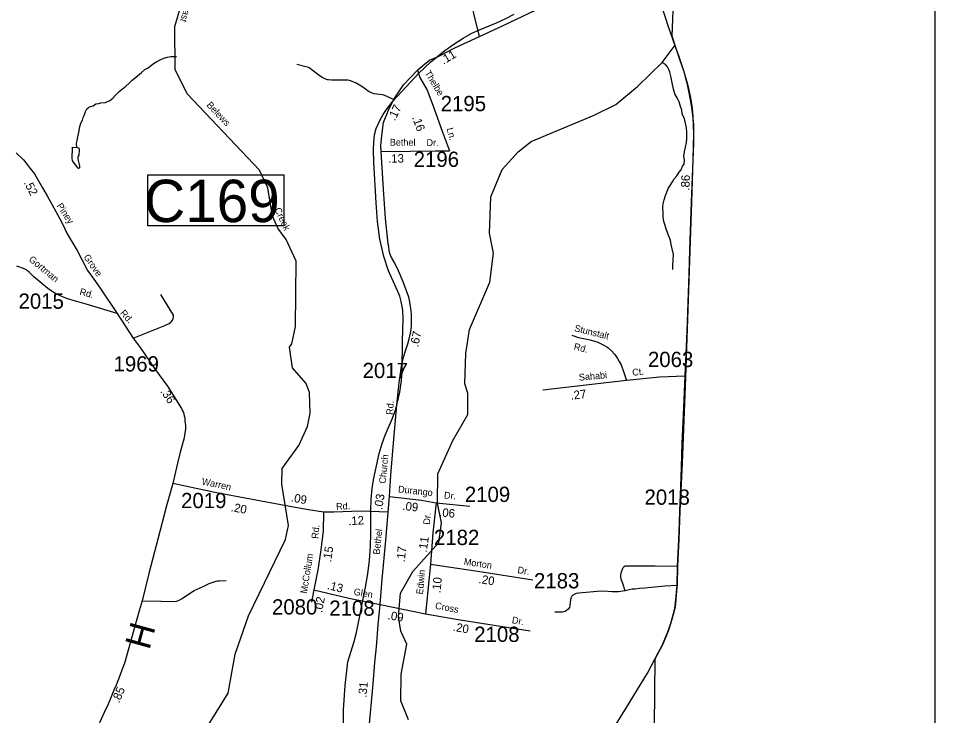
# Model space of a CAD drawing. Extents: x 1551653 to 1702041, y 811336 to 920032.
# Drawn here: x 1687370 to 1696240, y 878092 to 884840 of the extents above; entities that cross this region are included whole.
import ezdxf

# ---------------------------------------------------------------- set-up
doc = ezdxf.new("R2010")
doc.units = 0
for name, color, linetype in [('Old_Level_10', 7, 'Continuous'), ('Old_Level_11', 7, 'Continuous'), ('Old_Level_17', 7, 'Continuous'), ('Old_Level_21', 7, 'Continuous'), ('Old_Level_22', 7, 'Continuous'), ('Old_Level_31', 7, 'Continuous'), ('Old_Level_32', 7, 'Continuous'), ('Old_Level_35', 7, 'Continuous'), ('Old_Level_50', 7, 'Continuous'), ('Old_Level_52', 7, 'Continuous'), ('Old_Level_59', 7, 'Continuous'), ('Old_Level_62', 7, 'Continuous'), ('Old_Level_63', 7, 'Continuous'), ('Old_Level_8', 7, 'Continuous')]:
    doc.layers.add(name, color=color, linetype=linetype)

msp = doc.modelspace()

# ---------------------------------------------------------------- linework, layer by layer
at = {"layer": 'Old_Level_31'}
msp.add_line((1689947.305, 880118.709), (1689947.305, 880118.709), dxfattribs=at)
msp.add_lwpolyline([(1688622.262, 883324.736), (1689939.444, 883324.736), (1689939.444, 882831.567), (1688622.262, 882831.567), (1688622.262, 883324.736)], dxfattribs=at)
at = {"layer": 'Old_Level_32'}
for p, q in [((1690948.718, 880059.94), (1690963.918, 880211.941)), ((1691413.419, 880152.24), (1691741.318, 880119.539)), ((1691358.718, 879558.54), (1691312.662, 879076.418)), ((1690231.941, 879307.721), (1690208.348, 879191.036)), ((1690872.715, 879168.922), (1691312.662, 879076.418))]:
    msp.add_line(p, q, dxfattribs=at)
for points in [[(1691832.806, 884663.443), (1691783.717, 884874.231), (1691729.416, 885112.63), (1691685.318, 885347.331), (1691652.916, 885529.43), (1691630.318, 885693.728), (1691615.318, 885824.029), (1691607.618, 885900.03), (1691600.118, 885983.527), (1691598.018, 886022.628), (1691595.118, 886045.03), (1691592.116, 886058.527), (1691583.117, 886083.028), (1691571.417, 886106.227), (1691522.018, 886176.827), (1691432.717, 886271.528), (1691357.418, 886346.328), (1691319.318, 886379.927), (1691283.518, 886407.227), (1691269.817, 886414.727), (1691255.519, 886422.929), (1691234.718, 886431.827), (1691215.818, 886437.529), (1691078.881, 886464.726)], [(1691832.806, 884663.443), (1692061.718, 884771.748), (1692448.789, 884955.033), (1692552.84, 885067.504), (1692677.701, 885267.453), (1692819.211, 885463.235), (1692898.29, 885542.382), (1693039.799, 885642.356), (1693227.091, 885725.668)], [(1693825.977, 881376.64), (1693842.94, 881813.526), (1693864.319, 882367.035), (1693871.185, 882597.108), (1693885.66, 883060.676), (1693909.67, 883632.68), (1693909.701, 883721.768), (1693908.885, 883804.251), (1693898.946, 883907.297), (1693885.521, 884000.366), (1693864.766, 884117.197), (1693846.9, 884200.221), (1693829.032, 884271.26), (1693814.207, 884322.622), (1693762.057, 884475.394), (1693732.085, 884564.412), (1693664.015, 884757.444), (1693561.079, 885080.841), (1693437.448, 885327.225), (1693335.342, 885497.546), (1693274.834, 885611.094), (1693227.091, 885725.668)], [(1691235.017, 884336.532), (1691281.218, 884381.23), (1691351.017, 884435.932), (1691429.087, 884467.66), (1691479.984, 884493.486), (1691506.883, 884509.286), (1691595.569, 884555.138), (1691832.806, 884663.443)], [(1690880.754, 883552.261), (1690877.546, 883606.841), (1690887.17, 883706.371), (1690906.417, 883831.585), (1690954.535, 883950.377), (1691002.654, 884049.907), (1691098.89, 884197.596), (1691235.017, 884336.532)], [(1691235.017, 884336.532), (1691256.077, 884268.229), (1691326.651, 884143.015), (1691390.808, 883972.852), (1691477.421, 883738.477), (1691544.816, 883557.833)], [(1690880.754, 883552.261), (1691166.256, 883555.472), (1691406.847, 883558.683), (1691544.816, 883557.833)], [(1687350.581, 883536.518), (1687421.35, 883470.765), (1687455.724, 883426.254), (1687486.054, 883385.789), (1687526.494, 883335.209), (1687564.912, 883266.42), (1687603.331, 883199.653), (1687647.814, 883120.747), (1687714.54, 883004.211), (1687773.178, 882899.003), (1687793.398, 882856.516), (1687819.684, 882803.912), (1687843.948, 882753.332), (1687882.366, 882688.589), (1687938.982, 882593.497), (1687987.51, 882500.429), (1688038.426, 882400.936), (1688099.725, 882316.336), (1688161.326, 882229.735), (1688327.323, 881982.436)], [(1690963.918, 880211.941), (1690975.418, 880419.739), (1690997.718, 880691.838), (1691034.919, 881099.738), (1691056.717, 881315.639), (1691065.217, 881379.439), (1691079.919, 881473.336), (1691088.419, 881518.838), (1691094.617, 881549.238), (1691115.217, 881613.139), (1691139.817, 881690.737), (1691154.217, 881736.738), (1691166.818, 881792.938), (1691172.819, 881827.938), (1691177.219, 881865.638), (1691177.419, 881894.437), (1691177.219, 881932.538), (1691176.618, 881968.036), (1691172.219, 882010.835), (1691166.917, 882052.636), (1691157.517, 882110.835), (1691149.318, 882142.938), (1691096.52, 882289.437), (1691049.417, 882395.736), (1691014.217, 882470.335), (1690982.819, 882526.034), (1690972.819, 882547.937), (1690966.917, 882564.535), (1690960.92, 882592.536), (1690955.52, 882632.635), (1690950.018, 882654.735), (1690945.818, 882688.635), (1690923.934, 882903.851), (1690906.332, 883186.151), (1690880.754, 883552.261)], [(1688327.323, 881982.436), (1688027.523, 882074.837), (1687869.824, 882118.138), (1687830.424, 882131.737), (1687768.226, 882157.236), (1687708.525, 882190.037), (1687657.025, 882224.237), (1687519.824, 882337.635), (1687474.526, 882384.135), (1687459.926, 882395.335), (1687438.525, 882408.534), (1687420.326, 882418.137), (1687400.527, 882426.736), (1687384.526, 882432.635), (1687356.527, 882441.034)], [(1688327.323, 881982.436), (1688482.898, 881743.746), (1688549.625, 881652.702), (1688687.12, 881451.19), (1688812.484, 881279.216), (1688949.981, 881065.363), (1688960.62, 881041.242), (1688967.52, 881025.041), (1688972.222, 881008.713), (1688976.267, 880992.527), (1688980.31, 880972.294), (1688982.332, 880945.992), (1688988.398, 880899.458), (1688988.398, 880865.064), (1688984.354, 880848.878), (1688978.288, 880802.343), (1688972.222, 880765.925), (1688937.848, 880640.486), (1688909.54, 880535.278), (1688865.056, 880339.026)], [(1693825.977, 881376.64), (1693577.626, 881366.659), (1693257.014, 881334.439), (1692446.847, 881241.444)], [(1693025.278, 877796.323), (1693256.247, 878171.965), (1693458.775, 878504.413), (1693532.791, 878638.321), (1693560.759, 878692.89), (1693605.253, 878776.972), (1693662.451, 878919.344), (1693687.807, 878995.454), (1693725.927, 879130.11), (1693732.956, 879182.041), (1693745.955, 879352.26), (1693750.716, 879538.954), (1693764.988, 879797.302), (1693770.188, 879962.628), (1693771.963, 880072.274), (1693782.171, 880310.126), (1693789.129, 880495.862), (1693794.665, 880724.367), (1693812.983, 881073.594), (1693825.977, 881376.64)], [(1688865.056, 880339.026), (1688804.396, 880122.946), (1688721.721, 879798.339), (1688635.422, 879479.042), (1688569.123, 879203.642), (1688538.224, 879105.841), (1688486.624, 878922.442), (1688400.124, 878609.044), (1688349.025, 878469.244), (1688316.125, 878387.545), (1688295.823, 878339.645), (1688261.325, 878258.044), (1688238.825, 878202.043), (1688199.823, 878121.345), (1688143.324, 877992.844)], [(1689962.17, 880122.653), (1689271.622, 880251.941), (1688865.056, 880339.026)], [(1690963.918, 880211.941), (1691273.819, 880177.341), (1691413.419, 880152.24)], [(1690324.517, 880060.708), (1690177.63, 880082.976), (1689962.17, 880122.653)], [(1691413.419, 880152.24), (1691383.219, 879860.341), (1691358.718, 879558.54)], [(1690324.517, 880060.708), (1690320.066, 879878.102), (1690295.521, 879673.34), (1690268.021, 879501.64), (1690231.941, 879307.721)], [(1690948.718, 880059.94), (1690685.057, 880069.615), (1690422.441, 880060.708), (1690324.517, 880060.708)], [(1690872.715, 879168.922), (1690891.218, 879412.441), (1690926.419, 879788.241), (1690948.718, 880059.94)], [(1691358.718, 879558.54), (1691816.518, 879488.442), (1692349.815, 879406.04)], [(1690231.941, 879307.721), (1690569.72, 879228.941), (1690872.715, 879168.922)], [(1690759.618, 877481.044), (1690756.619, 877558.846), (1690753.118, 877708.944), (1690752.42, 877772.346), (1690752.62, 877815.345), (1690761.521, 877943.146), (1690803.318, 878400.842), (1690820.92, 878604.743), (1690836.219, 878758.643), (1690854.02, 878970.342), (1690872.715, 879168.922)], [(1691312.662, 879076.418), (1691628.691, 879022.973), (1692326.015, 878912.144)]]:
    msp.add_lwpolyline(points, dxfattribs=at)
at = {"layer": 'Old_Level_35'}
for points in [[(1690994.617, 884056.533), (1690918.919, 884091.231), (1690906.819, 884096.031), (1690893.118, 884099.633), (1690813.22, 884110.132), (1690796.619, 884115.332), (1690781.219, 884120.332), (1690773.118, 884123.731), (1690765.32, 884128.531), (1690695.819, 884179.131), (1690640.018, 884211.831), (1690617.918, 884221.733), (1690594.119, 884231.733), (1690576.521, 884237.031), (1690570.921, 884238.134), (1690558.519, 884240.033), (1690531.918, 884240.634), (1690402.02, 884241.631), (1690373.119, 884243.832), (1690362.02, 884246.031), (1690352.22, 884248.531), (1690340.521, 884252.733), (1690317.42, 884265.332), (1690292.519, 884280.634), (1690228.72, 884327.231), (1690184.819, 884359.633), (1690177.621, 884362.333), (1690065.321, 884392.533)], [(1688482.898, 881743.746), (1688788.523, 881868.637), (1688828.624, 881886.235), (1688846.921, 881898.335), (1688853.224, 881905.038), (1688862.722, 881918.037), (1688868.923, 881933.637), (1688872.824, 881948.637), (1688873.024, 881958.138), (1688871.324, 881967.738), (1688750.924, 882168.735)], [(1692728.315, 881772.637), (1692793.816, 881751.938), (1692823.915, 881743.736), (1692905.614, 881727.338), (1692947.714, 881716.938), (1692972.513, 881708.536), (1693005.013, 881693.139), (1693030.715, 881680.137), (1693066.414, 881660.337), (1693079.314, 881649.937), (1693110.915, 881623.638), (1693142.713, 881587.539), (1693168.514, 881549.336), (1693187.615, 881520.039), (1693204.016, 881486.837), (1693227.615, 881423.038), (1693257.014, 881334.439)], [(1693245.25, 879300.905), (1693221.712, 879371.09), (1693204.594, 879413.885), (1693202.598, 879440.389), (1693203.31, 879454.968), (1693209.302, 879484.069), (1693218.289, 879508.89), (1693225.136, 879525.153), (1693234.551, 879536.279), (1693244.822, 879540.559), (1693317.574, 879543.127), (1693535.402, 879540.559), (1693750.716, 879538.954)], [(1688569.123, 879203.642), (1688751.223, 879198.042), (1688883.122, 879196.943), (1688899.621, 879199.541), (1688911.124, 879202.642), (1688927.023, 879210.142), (1688949.323, 879222.543), (1689072.023, 879301.441), (1689160.221, 879342.641), (1689217.823, 879369.042), (1689254.522, 879382.441), (1689285.621, 879392.943), (1689298.522, 879394.941), (1689314.922, 879395.643), (1689382.921, 879398.842)], [(1693245.25, 879300.905), (1693220.001, 879295.77), (1693178.917, 879290.634), (1693115.58, 879289.778), (1693033.841, 879295.77), (1692973.928, 879292.346), (1692796.755, 879276.939), (1692769.366, 879273.516), (1692751.392, 879264.957), (1692738.553, 879256.398), (1692728.283, 879246.983), (1692719.724, 879228.153), (1692713.304, 879187.07), (1692708.169, 879157.969), (1692703.889, 879137.427), (1692691.906, 879121.165), (1692676.5, 879108.326), (1692662.805, 879100.623), (1692637.984, 879093.776), (1692563.521, 879092.92)], [(1693745.955, 879352.26), (1693629.552, 879343.7), (1693435.261, 879326.583), (1693381.767, 879321.447), (1693341.539, 879317.167), (1693311.583, 879314.599), (1693282.482, 879309.464), (1693245.25, 879300.905)]]:
    msp.add_lwpolyline(points, dxfattribs=at)
at = {"layer": 'Old_Level_50'}
msp.add_line((1689952.869, 880133.502), (1689952.869, 880133.502), dxfattribs=at)
at = {"layer": 'Old_Level_52'}
for points in [[(1693786.613, 886933.026), (1693696.633, 884671.529)], [(1693696.633, 884671.529), (1693696.629, 884671.426), (1693737.838, 884541.005), (1693774.357, 884436.029), (1693809.165, 884336.187), (1693850.086, 884188.48), (1693876.499, 884069.183), (1693891.905, 883968.199), (1693899.655, 883888.922), (1693902.444, 883802.382), (1693905.029, 883721.164), (1693900.309, 883475.228), (1693885.66, 883060.676), (1693828.463, 881363.386), (1693795.68, 880535.679), (1693771.963, 880072.274), (1693764.988, 879797.302), (1693751.038, 879537.683), (1693746.853, 879364.604), (1693738.482, 879261.314), (1693732.902, 879174.775), (1693725.927, 879130.11), (1693685.47, 878989.134), (1693662.451, 878919.344), (1693630.364, 878839.784), (1693605.253, 878776.972), (1693532.791, 878638.321)], [(1693532.791, 878638.321), (1693519.914, 877349.945), (1693492.014, 876609.648), (1693453.815, 875667.649), (1693430.213, 875135.35), (1693375.315, 874115.254), (1693330.715, 873313.552), (1693283.815, 872475.555), (1693250.613, 871813.457), (1693208.113, 871017.258), (1693160.515, 870131.361), (1693122.415, 869369.262), (1693086.516, 868609.064), (1693046.713, 867715.066), (1693006.516, 866758.966), (1692985.469, 866061.038), (1692761.517, 860283.68), (1692552.714, 854372.091), (1692258.315, 846140.608), (1691699.317, 830912.039), (1691456.683, 824436.459)]]:
    msp.add_lwpolyline(points, dxfattribs=at)
at = {"layer": 'Old_Level_59'}
for points in [[(1689068.76, 877772.81), (1689399.714, 878310.969), (1689469.739, 878687.035), (1689598.717, 879058.589), (1689956.738, 879796.469), (1689983.702, 879930.471), (1689920.751, 880332.27), (1689922.699, 880483.291), (1690083.768, 880706.49), (1690168.762, 880888.577), (1690194.803, 881019.297), (1690188.754, 881219.736), (1690156.766, 881305.755), (1690024.713, 881456.058), (1689993.75, 881657.009), (1690018.766, 881689.305), (1690053.728, 881856.012), (1690060.699, 882489.418), (1689962.787, 882698.161), (1689880.766, 882808.172), (1689831.759, 882924.129), (1689784.699, 883200.744), (1689703.704, 883369.809), (1689002.733, 884109.637), (1688888.724, 884345.037), (1688884.726, 884761.908), (1688962.748, 885026.22)], [(1691146.758, 878052.194), (1691073.759, 878234.177), (1691076.732, 878493.466), (1691129.738, 878784.537), (1691072.734, 878910.439), (1691049.768, 879052.028), (1691068.735, 879278.2), (1691187.768, 879485.918), (1691440.802, 879766.224), (1691467.767, 879956.102), (1691427.782, 880147.313), (1691430.755, 880432.848), (1691576.752, 880754.883), (1691720.801, 881004.636), (1691722.749, 881211.431), (1691690.761, 881304.012), (1691701.731, 881595.904), (1691737.82, 881828.228), (1691934.773, 882287.134), (1691970.759, 882568.671), (1691931.8, 882759.882), (1691943.795, 883110.829), (1692054.728, 883377.806), (1692206.774, 883548.615), (1692332.779, 883647.86), (1692943.834, 883901.304), (1693153.807, 884005.368), (1693363.781, 884178.33), (1693601.026, 884411.474), (1693727.633, 884579.528)]]:
    msp.add_lwpolyline(points, dxfattribs=at)
at = {"layer": 'Old_Level_62'}
for points in [[(1690516.735, 877896.969), (1690517.76, 878148.158), (1690534.78, 878384.07), (1690559.796, 878612.088), (1690619.774, 878808.426), (1690643.765, 878895.675), (1690729.784, 879334.897), (1690752.75, 879465.72), (1690768.744, 879597.466), (1690777.766, 879727.674), (1690780.74, 879854.191), (1690781.765, 880077.186), (1690786.789, 880187.606), (1690794.786, 880291.465), (1690806.781, 880373.281), (1690863.786, 880629.186), (1690890.75, 880725.253), (1690919.765, 880806.146), (1690992.764, 880970.187), (1691024.752, 881057.129), (1691061.764, 881222.504), (1691077.758, 881335.488), (1691085.755, 881431.144), (1691088.728, 881718.935), (1691095.802, 881931.472), (1691090.778, 882014.21), (1691076.732, 882098.692), (1691062.789, 882149.647), (1691044.744, 882197.527), (1690980.768, 882330.708), (1690952.778, 882396.017), (1690906.744, 882534.53), (1690870.758, 882702.672), (1690847.792, 882874.711), (1690832.72, 883053.004), (1690810.78, 883448.754), (1690808.729, 883567.685), (1690810.78, 883640.068), (1690818.777, 883712.451), (1690832.72, 883774.07), (1690874.756, 883862.755), (1690902.746, 883910.224), (1690934.734, 883957.899), (1690999.735, 884040.74), (1691246.721, 884307.82), (1691363.805, 884418.343), (1691498.73, 884527.738), (1691586.799, 884590.792), (1691675.792, 884648.822), (1691760.786, 884696.804), (1691834.81, 884729.612), (1691998.749, 884794.511), (1692089.792, 884836.547), (1692170.788, 884879.505)], [(1687935.539, 883589.01), (1687934.002, 883626.945), (1687938.205, 883654.934), (1687942.511, 883676.875), (1687950.918, 883720.859), (1687957.378, 883750.796), (1687963.632, 883780.734), (1687976.14, 883824.615), (1687992.441, 883854.45), (1687998.696, 883880.389), (1688006.795, 883898.331), (1688021.354, 883938.214), (1688033.554, 883964.05), (1688049.753, 883975.841), (1688069.849, 883985.683), (1688095.993, 883991.425), (1688120.086, 884011.212), (1688148.178, 884016.851), (1688170.222, 884022.593), (1688212.36, 884026.181), (1688256.549, 884043.713), (1688284.846, 884067.397), (1688309.144, 884095.181), (1688345.439, 884130.758), (1688379.887, 884158.44), (1688412.081, 884184.071), (1688444.479, 884211.753), (1688470.725, 884241.486), (1688500.971, 884265.169), (1688521.271, 884280.958), (1688561.563, 884314.587), (1688595.807, 884344.217), (1688626.052, 884361.851), (1688678.443, 884401.324), (1688710.739, 884421.009), (1688750.929, 884442.539), (1688777.073, 884454.33), (1688815.213, 884463.865), (1688847.304, 884471.554), (1688877.344, 884471.247), (1688901.335, 884470.939)], [(1693704.885, 882407.705), (1693706.628, 882443.897), (1693708.576, 882503.669), (1693712.472, 882554.522), (1693699.964, 882609.784), (1693689.916, 882651.82), (1693681.817, 882693.855), (1693667.565, 882731.892), (1693653.519, 882768.289), (1693641.421, 882799.662), (1693631.271, 882835.956), (1693619.173, 882873.993), (1693613.022, 882916.029), (1693612.817, 882953.759), (1693608.921, 883012.096), (1693612.509, 883043.982), (1693620.506, 883084.069), (1693634.347, 883124.054), (1693646.343, 883156.555), (1693660.184, 883192.337), (1693680.074, 883220.737), (1693701.912, 883258.056), (1693719.649, 883286.353), (1693745.793, 883316.188), (1693765.683, 883350.227), (1693785.573, 883374.526), (1693799.311, 883408.667), (1693815.305, 883428.864), (1693817.253, 883462.493), (1693811.204, 883504.426), (1693818.894, 883546.974), (1693828.839, 883592.701), (1693836.631, 883636.89), (1693842.475, 883672.876), (1693842.475, 883708.966), (1693842.27, 883735.315), (1693836.323, 883781.349), (1693828.224, 883824.922), (1693817.971, 883867.061), (1693795.825, 883916.683), (1693791.519, 883951.235), (1693779.319, 883986.811), (1693767.323, 884030.59), (1693747.126, 884068.729), (1693724.877, 884108.612), (1693713.087, 884154.749), (1693698.631, 884214.932), (1693690.429, 884266.81), (1693676.588, 884317.15), (1693668.283, 884345.242), (1693654.135, 884370.976), (1693635.885, 884392.609), (1693621.941, 884400.299), (1693601.026, 884411.474)], [(1687935.539, 883589.01), (1687951.636, 883586.754), (1687955.43, 883586.754), (1687957.378, 883572.708), (1687959.12, 883550.768), (1687954.917, 883532.723), (1687954.814, 883516.729), (1687950.713, 883504.734), (1687944.562, 883496.839), (1687944.459, 883482.793), (1687950.201, 883464.748), (1687959.838, 883426.711), (1687961.684, 883412.563), (1687963.632, 883404.566), (1687963.427, 883392.57), (1687959.428, 883388.572), (1687953.379, 883386.624), (1687949.483, 883390.725), (1687904.064, 883447.217), (1687894.221, 883465.364), (1687892.376, 883483.408), (1687892.581, 883501.35), (1687892.581, 883507.399), (1687893.196, 883563.379), (1687893.504, 883577.425), (1687895.554, 883593.419), (1687935.539, 883589.01)]]:
    msp.add_lwpolyline(points, dxfattribs=at)
at = {"layer": 'Old_Level_63'}
msp.add_lwpolyline([(1633724.041, 918191.523), (1696240.113, 918191.523), (1696240.113, 874749.337), (1633724.041, 874749.337), (1633724.041, 918191.523)], dxfattribs=at)

# ---------------------------------------------------------------- texts
at = {"layer": 'Old_Level_10'}
for s, p in [('Stunstalt', (1692747.474, 881812.928)), ('Rd.', (1692742.432, 881635.387))]:
    msp.add_text(s, height=65.6167, rotation=346.1235583, dxfattribs=at).set_placement(p)
at = {"layer": 'Old_Level_11'}
for s, height, rotation, p in [('Thelbe', 65.6167, 301.276325, (1691299.588, 884311.253)), ('Ln.', 65.6167, 284.8805139, (1691514.966, 883772.383)), ('Bethel', 65.6167, 359.5793111, (1690965.5, 883608.004)), ('Dr.', 65.6167, 359.4034806, (1691320.931, 883604.699)), ('Piney', 65.6167, 303.307625, (1687737.482, 883025.961)), ('Gortman', 65.6166, 320.4257833, (1687465.389, 882497.166)), ('Grove', 65.6167, 304.8800472, (1687997.735, 882529.241)), ('Rd.', 65.6167, 344.6463861, (1687958.34, 882166.714)), ('Rd.', 65.6167, 310.9683556, (1688350.42, 881984.883)), ('Sahabi', 65.6167, 5.3034139, (1692798.972, 881332.319)), ('Ct.', 65.6167, 5.4353861, (1693316.032, 881380.192)), ('Rd.', 65.6167, 87.0693167, (1690997.132, 881001.025)), ('Church', 65.6167, 84.6443194, (1690926.133, 880334.285)), ('Warren', 65.6167, 348.2766083, (1689141.018, 880329.545)), ('Durango', 65.6167, 353.6294528, (1691043.232, 880252.745)), ('Dr.', 65.6167, 354.3049583, (1691487.845, 880194.327)), ('Rd.', 65.6167, 3.5273194, (1690447.652, 880081.835)), ('Dr.', 65.6167, 85.3587, (1691353.975, 879937.708)), ('Rd.', 65.6167, 84.7348056, (1690272.427, 879800.571)), ('Bethel', 65.6167, 83.5468917, (1690867.387, 879647.272)), ('McCollum', 65.6167, 80.9005861, (1690163.466, 879269.448)), ('Morton', 65.6167, 351.2945083, (1691679.366, 879552.984)), ('Edwin', 65.6167, 84.5448278, (1691286.282, 879262.858)), ('Dr.', 65.6167, 351.2164944, (1692198.673, 879471.163)), ('Glen', 65.6167, 350.2788417, (1690612.526, 879260.936)), ('Cross', 65.6167, 349.1017083, (1691400.453, 879126.971)), ('Dr.', 65.6167, 349.792, (1692143.699, 878987.599))]:
    msp.add_text(s, height=height, rotation=rotation, dxfattribs=at).set_placement(p)
at = {"layer": 'Old_Level_17'}
for s, rotation, p in [('.11', 30.4294944, (1691484.67, 884390.543)), ('.17', 64.0143611, (1691015.427, 883841.277)), ('.16', 290.2818083, (1691180.086, 883881.062)), ('.13', 0.7646694, (1690950.202, 883441.656)), ('.86', 87.9079111, (1693865.163, 883171.745)), ('.52', 297.370775, (1687420.609, 883249.775)), ('.67', 78.3431333, (1691240.733, 881653.855)), ('.27', 6.5479917, (1692720.769, 881148.921)), ('.36', 303.0944139, (1688742.075, 881230.078)), ('.09', 349.5659167, (1690005.062, 880164.9)), ('.03', 80.2960972, (1690891.19, 880081.002)), ('.20', 349.3955722, (1689423.322, 880072.212)), ('.09', 353.6294528, (1691084.457, 880083.338)), ('.06', 354.3049583, (1691440.83, 880021.656)), ('.12', 3.5273194, (1690565.882, 879934.109)), ('.11', 81.4934528, (1691322.052, 879668.011)), ('.15', 80.9005861, (1690396.482, 879573.442)), ('.17', 84.6488861, (1691110.95, 879575.165)), ('.10', 84.5448278, (1691455.859, 879275.6)), ('.20', 351.2945083, (1691822.014, 879375.349)), ('.13', 345.7884139, (1690354.572, 879318.158)), ('.02', 78.5695278, (1690308.68, 879084.089)), ('.09', 350.2788417, (1690941.353, 879025.336)), ('.20', 349.792, (1691572.967, 878913.782)), ('.31', 84.7820944, (1690740.155, 878264.953)), ('.85', 67.0830806, (1688345.99, 878208.278))]:
    msp.add_text(s, height=82.0208, rotation=rotation, dxfattribs=at).set_placement(p)
at = {"layer": 'Old_Level_21'}
for s, rotation, p in [('East', 251.8679861, (1688990.101, 884982.963)), ('Belews', 313.4551444, (1689186.841, 883995.906)), ('Creek', 295.5980667, (1689846.922, 882989.877))]:
    msp.add_text(s, height=65.6167, rotation=rotation, dxfattribs=at).set_placement(p)
at = {"layer": 'Old_Level_22'}
msp.add_text('H', height=246.062, rotation=254.6606583, dxfattribs=at).set_placement((1688463.454, 879014.85))
at = {"layer": 'Old_Level_31'}
msp.add_text('C169', height=410.1042, dxfattribs=at).set_placement((1688589.118, 882867.545))
at = {"layer": 'Old_Level_8'}
for s, p in [('2195', (1691458.406, 883941.027)), ('2196', (1691196.908, 883401.929)), ('2015', (1687372.011, 882029.351)), ('2063', (1693464.643, 881465.295)), ('1969', (1688291.704, 881422.148)), ('2017', (1690702.501, 881358.216)), ('2109', (1691692.045, 880159.662)), ('2018', (1693431.308, 880132.609)), ('2019', (1688945.48, 880099.636)), ('2182', (1691393.385, 879742.73)), ('2183', (1692361.539, 879323.691)), ('2080', (1689825.431, 879070.404)), ('2108', (1690379.951, 879058.317)), ('2108', (1691782.69, 878805.436))]:
    msp.add_text(s, height=147.6375, dxfattribs=at).set_placement(p)

doc.saveas('drawing.dxf')
